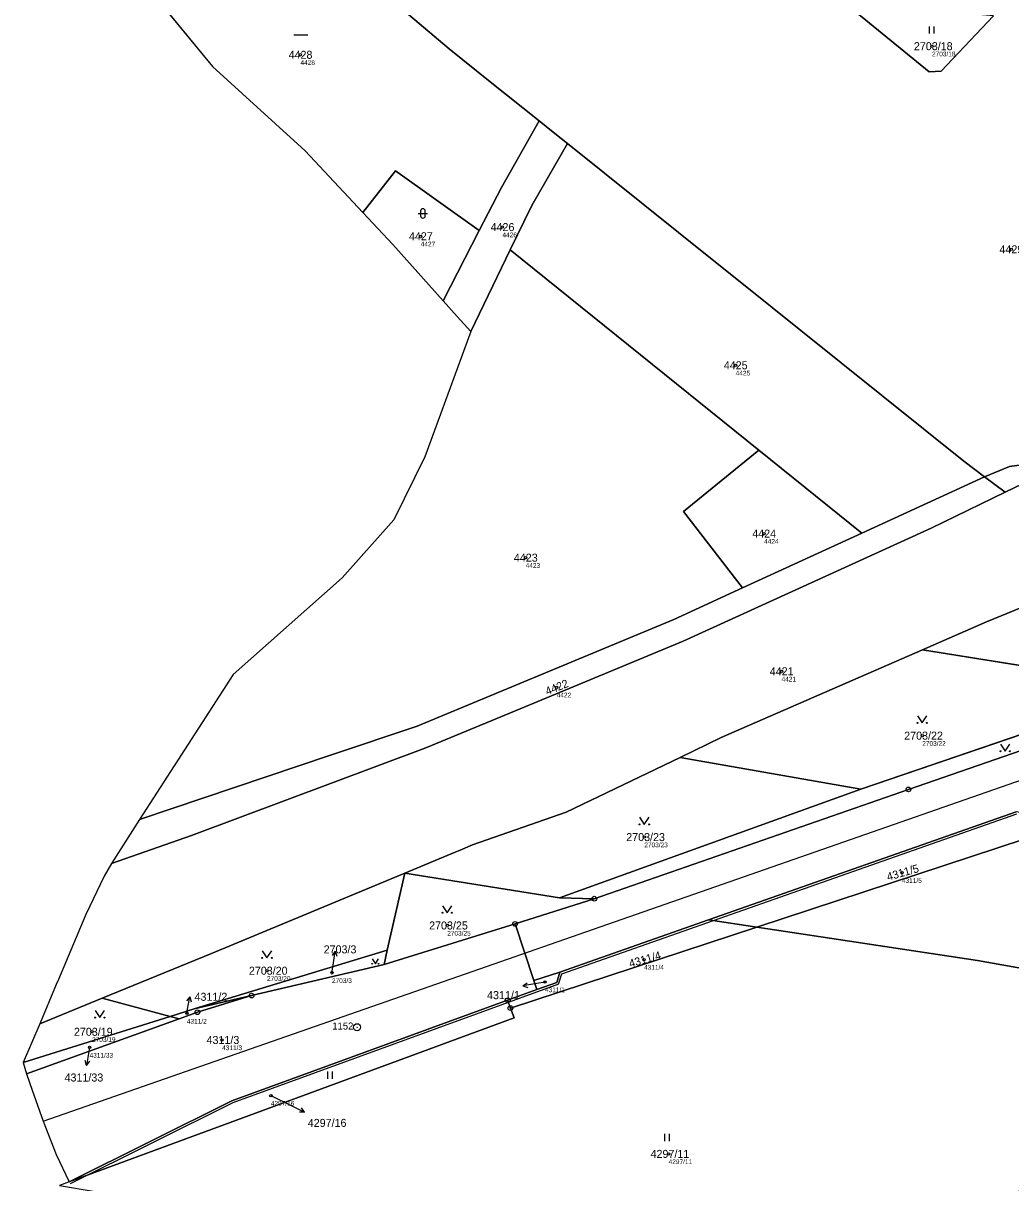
# Model space of a CAD drawing. Extents: x -739214 to -733252, y -1147612 to -1142842.
# Drawn here: x -738200.6 to -737990.9, y -1146515.5 to -1146269.3 of the extents above; entities that cross this region are included whole.
import ezdxf

# ---------------------------------------------------------------- set-up
doc = ezdxf.new("R2010")
doc.units = 0
for name, color, linetype in [('Definiční body', 7, 'Continuous'), ('Hranice parcel', 7, 'Continuous'), ('Parcelní čísla', 7, 'Continuous'), ('Polygon ku', 7, 'Continuous'), ('Polygon parcely', 7, 'Continuous'), ('Pop  PČ popisy', 7, 'Continuous'), ('Poz předměty', 7, 'Continuous'), ('Vnitřní kresba', 7, 'Continuous'), ('Značky bodu BP', 7, 'Continuous'), ('Značky kultur', 7, 'Continuous')]:
    doc.layers.add(name, color=color, linetype=linetype)

msp = doc.modelspace()

# ---------------------------------------------------------------- linework, layer by layer
at = {"layer": 'Definiční body'}
for centre in [(-738141.75, -1146275.97), (-738007.68, -1146274.14), (-738098.87, -1146312.56), (-738116.21, -1146314.51), (-737990.85, -1146317.29), (-738049.36, -1146341.91), (-738043.32, -1146377.66), (-738093.93, -1146382.77), (-738039.61, -1146406.91), (-738087.34, -1146410.29), (-738009.74, -1146420.57), (-738068.75, -1146442.11), (-738014.06, -1146449.68), (-738110.59, -1146460.88), (-738068.8, -1146468.12), (-738148.85, -1146470.49), (-738135.06, -1146470.94), (-738089.83, -1146472.89), (-738165.86, -1146479.57), (-738185.99, -1146483.46), (-738158.37, -1146485.2), (-738186.51, -1146486.79), (-738148.03, -1146497), (-738063.58, -1146509.39)]:
    msp.add_circle(centre, 0.25, dxfattribs=at)
at = {"layer": 'Hranice parcel'}
for p, q in [((-738173.43, -1146262.56), (-738160.45, -1146278.42)), ((-738160.45, -1146278.42), (-738140.73, -1146296.36)), ((-738140.73, -1146296.36), (-738128.52, -1146309.45)), ((-738111.47, -1146328.25), (-738103.8, -1146313.3)), ((-738097.2, -1146317.37), (-738105.57, -1146334.75)), ((-738097.2, -1146317.37), (-738044.43, -1146359.92)), ((-738105.57, -1146334.75), (-738115.35, -1146361.35)), ((-738022.56, -1146377.55), (-738044.43, -1146359.92)), ((-737996.5, -1146365.57), (-738022.56, -1146377.55)), ((-737992.12, -1146368.87), (-737996.5, -1146365.57)), ((-738022.56, -1146377.55), (-738047.88, -1146389.19)), ((-737996.1, -1146396.42), (-738009.72, -1146402.36)), ((-738009.72, -1146402.36), (-737959.63, -1146410.33)), ((-738022.79, -1146431.96), (-737959.63, -1146410.33)), ((-738061.12, -1146425.18), (-738085.37, -1146436.82)), ((-738061.12, -1146425.18), (-738022.79, -1146431.96)), ((-738086.77, -1146455.02), (-738022.79, -1146431.96)), ((-737989.81, -1146436.72), (-738055.09, -1146459.67)), ((-738175.9, -1146438.4), (-738181.89, -1146447.7)), ((-738108.88, -1146445.31), (-738119.58, -1146449.76)), ((-738123.32, -1146466.16), (-738119.58, -1146449.76)), ((-738119.58, -1146449.76), (-738086.77, -1146455.02)), ((-738096.17, -1146460.55), (-738079.36, -1146455.19)), ((-738086.77, -1146455.02), (-738079.36, -1146455.19)), ((-738055.09, -1146459.67), (-738086.67, -1146470.77)), ((-738044.85, -1146461.22), (-738055.09, -1146459.67)), ((-738096.17, -1146460.55), (-738123.95, -1146469.15)), ((-738097.17, -1146478.43), (-738044.85, -1146461.22)), ((-738092.2, -1146472.56), (-738096.17, -1146460.55)), ((-738123.32, -1146466.16), (-738164.34, -1146478.58)), ((-738123.95, -1146469.15), (-738123.32, -1146466.16)), ((-738152.11, -1146475.77), (-738123.95, -1146469.15)), ((-738086.67, -1146470.77), (-738092.2, -1146472.56)), ((-738092.2, -1146472.56), (-738091.56, -1146474.5)), ((-738087.35, -1146472.96), (-738086.67, -1146470.77)), ((-738097.76, -1146476.76), (-738091.56, -1146474.5)), ((-738091.56, -1146474.5), (-738087.35, -1146472.96)), ((-738183.87, -1146476.35), (-738197.06, -1146481.75)), ((-738169.43, -1146480.18), (-738183.87, -1146476.35)), ((-738164.34, -1146478.58), (-738152.11, -1146475.77)), ((-738163.63, -1146479.3), (-738152.11, -1146475.77)), ((-738097.76, -1146476.76), (-738097.17, -1146478.43)), ((-738200.6, -1146490), (-738169.43, -1146480.18)), ((-738164.34, -1146478.58), (-738169.43, -1146480.18)), ((-738169.43, -1146480.18), (-738167.49, -1146480.69)), ((-738167.49, -1146480.69), (-738163.63, -1146479.3)), ((-738197.06, -1146481.75), (-738200.6, -1146490)), ((-738167.49, -1146480.69), (-738199.91, -1146492.4)), ((-738200.6, -1146490), (-738199.91, -1146492.4)), ((-738190.87, -1146515.31), (-738192.87, -1146516.09))]:
    msp.add_line(p, q, dxfattribs=at)
for points in [[(-738137.88, -1146251.17), (-738110.15, -1146274.73), (-738101.44, -1146281.71), (-738091.06, -1146290.01)], [(-737994.62, -1146267.7), (-738005.71, -1146279.42), (-738008.28, -1146279.57), (-738026.3, -1146264.85)], [(-738103.8, -1146313.3), (-738099.06, -1146304.13), (-738091.06, -1146290.01)], [(-738091.06, -1146290.01), (-738087.74, -1146292.67), (-738085.09, -1146294.8)], [(-738085.09, -1146294.8), (-738092.66, -1146307.95), (-738097.2, -1146317.37)], [(-738085.09, -1146294.8), (-738053.61, -1146320), (-738047.7, -1146324.73), (-738035.53, -1146334.49), (-738000.89, -1146362.27), (-737996.5, -1146365.57)], [(-738128.52, -1146309.45), (-738121.57, -1146300.59), (-738103.8, -1146313.3)], [(-738128.52, -1146309.45), (-738122.15, -1146316.28), (-738111.47, -1146328.25)], [(-738111.47, -1146328.25), (-738108.51, -1146331.57), (-738105.57, -1146334.75)], [(-738115.35, -1146361.35), (-738121.89, -1146374.73), (-738132.89, -1146387.06)], [(-738044.43, -1146359.92), (-738060.41, -1146372.96), (-738047.88, -1146389.19)], [(-737996.5, -1146365.57), (-737991.22, -1146363.42), (-737977.38, -1146361.46)], [(-737977.38, -1146361.46), (-737984.79, -1146365.31), (-737992.12, -1146368.87)], [(-737992.12, -1146368.87), (-738007.86, -1146376.51), (-738060.49, -1146400.49), (-738091.33, -1146413.29), (-738095.07, -1146414.84), (-738115.13, -1146423.17), (-738164.89, -1146441.76), (-738181.89, -1146447.7)], [(-737943.54, -1146377.98), (-737972.27, -1146386.6), (-737996.1, -1146396.42)], [(-738132.89, -1146387.06), (-738156.05, -1146407.58), (-738175.9, -1146438.4)], [(-738047.88, -1146389.19), (-738062.48, -1146395.91), (-738116.96, -1146418.52), (-738135.38, -1146424.73), (-738175.9, -1146438.4)], [(-738079.36, -1146455.19), (-738012.69, -1146432), (-737950.33, -1146410.42), (-737917.17, -1146398.85)], [(-738009.72, -1146402.36), (-738052.41, -1146420.99), (-738061.12, -1146425.18)], [(-738085.37, -1146436.82), (-738105.21, -1146443.74), (-738107.85, -1146444.88), (-738108.88, -1146445.31)], [(-738044.85, -1146461.22), (-737982.3, -1146440.65), (-737977.15, -1146438.85)], [(-738181.89, -1146447.7), (-738183.41, -1146450.4), (-738187.3, -1146458.56), (-738193.14, -1146472.38), (-738193.57, -1146473.4), (-738197.06, -1146481.75)], [(-738119.58, -1146449.76), (-738160.62, -1146466.85), (-738183.87, -1146476.35)], [(-738044.85, -1146461.22), (-737998.01, -1146468.29), (-737944.75, -1146477.82)], [(-738190.87, -1146515.31), (-738156.29, -1146498.1), (-738097.76, -1146476.76)], [(-738097.17, -1146478.43), (-738096.41, -1146480.47), (-738190.87, -1146515.31)], [(-738199.91, -1146492.4), (-738198.72, -1146495.84), (-738196.39, -1146502.42), (-738193.62, -1146509.53), (-738190.87, -1146515.31)]]:
    msp.add_lwpolyline(points, dxfattribs=at)
at = {"layer": 'Polygon ku'}
msp.add_lwpolyline([(-738173.43, -1146262.56), (-738160.45, -1146278.42), (-738140.73, -1146296.36), (-738128.52, -1146309.45), (-738122.15, -1146316.28), (-738111.47, -1146328.25), (-738108.51, -1146331.57), (-738105.57, -1146334.75), (-738115.35, -1146361.35), (-738121.89, -1146374.73), (-738132.89, -1146387.06), (-738156.05, -1146407.58), (-738175.9, -1146438.4), (-738181.89, -1146447.7), (-738183.41, -1146450.4), (-738187.3, -1146458.56), (-738193.14, -1146472.38), (-738193.57, -1146473.4), (-738197.06, -1146481.75), (-738200.6, -1146490), (-738199.91, -1146492.4), (-738198.72, -1146495.84), (-738196.39, -1146502.42), (-738193.62, -1146509.53), (-738190.87, -1146515.31), (-738192.87, -1146516.09)], dxfattribs=at)
at = {"layer": 'Polygon parcely'}
for points in [[(-738099.06, -1146304.13), (-738091.06, -1146290.01), (-738101.44, -1146281.71), (-738110.15, -1146274.73), (-738137.88, -1146251.17), (-738161.77, -1146230.87), (-738163.37, -1146229.62), (-738172.94, -1146222.15), (-738173.26, -1146221.9), (-738179.3, -1146230.66), (-738187.36, -1146241.45), (-738173.43, -1146262.56), (-738160.45, -1146278.42), (-738140.73, -1146296.36), (-738128.52, -1146309.45), (-738121.57, -1146300.59), (-738103.8, -1146313.3)], [(-737994.62, -1146267.7), (-738026.3, -1146264.85), (-738008.28, -1146279.57), (-738005.71, -1146279.42)], [(-738111.47, -1146328.25), (-738108.51, -1146331.57), (-738105.57, -1146334.75), (-738097.2, -1146317.37), (-738092.66, -1146307.95), (-738085.09, -1146294.8), (-738087.74, -1146292.67), (-738091.06, -1146290.01), (-738099.06, -1146304.13), (-738103.8, -1146313.3)], [(-738092.66, -1146307.95), (-738097.2, -1146317.37), (-738044.43, -1146359.92), (-738022.56, -1146377.55), (-737996.5, -1146365.57), (-738000.89, -1146362.27), (-738035.53, -1146334.49), (-738047.7, -1146324.73), (-738053.61, -1146320), (-738085.09, -1146294.8)], [(-738103.8, -1146313.3), (-738121.57, -1146300.59), (-738128.52, -1146309.45), (-738122.15, -1146316.28), (-738111.47, -1146328.25)], [(-738115.35, -1146361.35), (-738121.89, -1146374.73), (-738132.89, -1146387.06), (-738156.05, -1146407.58), (-738175.9, -1146438.4), (-738135.38, -1146424.73), (-738116.96, -1146418.52), (-738062.48, -1146395.91), (-738047.88, -1146389.19), (-738060.41, -1146372.96), (-738044.43, -1146359.92), (-738097.2, -1146317.37), (-738105.57, -1146334.75)], [(-738022.56, -1146377.55), (-738044.43, -1146359.92), (-738060.41, -1146372.96), (-738047.88, -1146389.19)], [(-737977.38, -1146361.46), (-737991.22, -1146363.42), (-737996.5, -1146365.57), (-737992.12, -1146368.87), (-737984.79, -1146365.31)], [(-738022.56, -1146377.55), (-738047.88, -1146389.19), (-738062.48, -1146395.91), (-738116.96, -1146418.52), (-738135.38, -1146424.73), (-738175.9, -1146438.4), (-738181.89, -1146447.7), (-738164.89, -1146441.76), (-738115.13, -1146423.17), (-738095.07, -1146414.84), (-738091.33, -1146413.29), (-738060.49, -1146400.49), (-738007.86, -1146376.51), (-737992.12, -1146368.87), (-737996.5, -1146365.57)], [(-737996.1, -1146396.42), (-738009.72, -1146402.36), (-737959.63, -1146410.33), (-737921.72, -1146395.25), (-737943.54, -1146377.98), (-737972.27, -1146386.6)], [(-738012.69, -1146432), (-737950.33, -1146410.42), (-737917.17, -1146398.85), (-737921.72, -1146395.25), (-737959.63, -1146410.33), (-738022.79, -1146431.96), (-738086.77, -1146455.02), (-738079.36, -1146455.19)], [(-738061.12, -1146425.18), (-738022.79, -1146431.96), (-737959.63, -1146410.33), (-738009.72, -1146402.36), (-738052.41, -1146420.99)], [(-738022.79, -1146431.96), (-738061.12, -1146425.18), (-738085.37, -1146436.82), (-738105.21, -1146443.74), (-738107.85, -1146444.88), (-738108.88, -1146445.31), (-738119.58, -1146449.76), (-738086.77, -1146455.02)], [(-737977.15, -1146438.85), (-737989.81, -1146436.72), (-738055.09, -1146459.67), (-738044.85, -1146461.22), (-737982.3, -1146440.65)], [(-737998.01, -1146468.29), (-737944.75, -1146477.82), (-737913, -1146449.66), (-737977.15, -1146438.85), (-737982.3, -1146440.65), (-738044.85, -1146461.22)], [(-738160.62, -1146466.85), (-738183.87, -1146476.35), (-738169.43, -1146480.18), (-738164.34, -1146478.58), (-738123.32, -1146466.16), (-738119.58, -1146449.76)], [(-738079.36, -1146455.19), (-738086.77, -1146455.02), (-738119.58, -1146449.76), (-738123.32, -1146466.16), (-738123.95, -1146469.15), (-738096.17, -1146460.55)], [(-738097.17, -1146478.43), (-738044.85, -1146461.22), (-738055.09, -1146459.67), (-738086.67, -1146470.77), (-738087.35, -1146472.96), (-738091.56, -1146474.5), (-738097.76, -1146476.76)], [(-738199.91, -1146492.4), (-738198.72, -1146495.84), (-738196.39, -1146502.42), (-738193.62, -1146509.53), (-738190.87, -1146515.31), (-738156.29, -1146498.1), (-738097.76, -1146476.76), (-738091.56, -1146474.5), (-738092.2, -1146472.56), (-738096.17, -1146460.55), (-738123.95, -1146469.15), (-738152.11, -1146475.77), (-738163.63, -1146479.3), (-738167.49, -1146480.69)], [(-738192.87, -1146516.09), (-738155.01, -1146522.46), (-738144.4, -1146524.65), (-738139.2, -1146525.68), (-738139.07, -1146523.64), (-738122.08, -1146526.82), (-738086.82, -1146535.25), (-738054.63, -1146543.26), (-738040.09, -1146546.86), (-738039.92, -1146549.96), (-738029.31, -1146552.9), (-738028.14, -1146551.88), (-737952.78, -1146484.95), (-737944.75, -1146477.82), (-737998.01, -1146468.29), (-738044.85, -1146461.22), (-738097.17, -1146478.43), (-738096.41, -1146480.47), (-738190.87, -1146515.31)], [(-738152.11, -1146475.77), (-738123.95, -1146469.15), (-738123.32, -1146466.16), (-738164.34, -1146478.58)], [(-738091.56, -1146474.5), (-738087.35, -1146472.96), (-738086.67, -1146470.77), (-738092.2, -1146472.56)], [(-738200.6, -1146490), (-738169.43, -1146480.18), (-738183.87, -1146476.35), (-738197.06, -1146481.75)], [(-738097.76, -1146476.76), (-738156.29, -1146498.1), (-738190.87, -1146515.31), (-738096.41, -1146480.47), (-738097.17, -1146478.43)], [(-738163.63, -1146479.3), (-738152.11, -1146475.77), (-738164.34, -1146478.58), (-738169.43, -1146480.18), (-738167.49, -1146480.69)], [(-738200.6, -1146490), (-738199.91, -1146492.4), (-738167.49, -1146480.69), (-738169.43, -1146480.18)]]:
    msp.add_lwpolyline(points, close=True, dxfattribs=at)
for points in [[(-738137.88, -1146251.17), (-738110.15, -1146274.73), (-738101.44, -1146281.71), (-738091.06, -1146290.01), (-738087.74, -1146292.67), (-738085.09, -1146294.8), (-738053.61, -1146320), (-738047.7, -1146324.73), (-738035.53, -1146334.49), (-738000.89, -1146362.27), (-737996.5, -1146365.57), (-737991.22, -1146363.42), (-737977.38, -1146361.46)], [(-737994.62, -1146267.7), (-738005.71, -1146279.42), (-738008.28, -1146279.57), (-738026.3, -1146264.85)], [(-737984.79, -1146365.31), (-737992.12, -1146368.87), (-738007.86, -1146376.51), (-738060.49, -1146400.49), (-738091.33, -1146413.29), (-738095.07, -1146414.84), (-738115.13, -1146423.17), (-738164.89, -1146441.76), (-738181.89, -1146447.7), (-738183.41, -1146450.4), (-738187.3, -1146458.56), (-738193.14, -1146472.38), (-738193.57, -1146473.4), (-738197.06, -1146481.75), (-738183.87, -1146476.35), (-738160.62, -1146466.85), (-738119.58, -1146449.76), (-738108.88, -1146445.31), (-738107.85, -1146444.88), (-738105.21, -1146443.74), (-738085.37, -1146436.82), (-738061.12, -1146425.18), (-738052.41, -1146420.99), (-738009.72, -1146402.36), (-737996.1, -1146396.42), (-737972.27, -1146386.6)], [(-737950.33, -1146410.42), (-738012.69, -1146432), (-738079.36, -1146455.19), (-738096.17, -1146460.55), (-738092.2, -1146472.56), (-738086.67, -1146470.77), (-738055.09, -1146459.67), (-737989.81, -1146436.72)]]:
    msp.add_lwpolyline(points, dxfattribs=at)
at = {"layer": 'Pop  PČ popisy'}
for p, q in [((-738134.34, -1146466.37), (-738134.99, -1146467.28)), ((-738134.81, -1146469.33), (-738134.34, -1146466.37)), ((-738134.34, -1146466.37), (-738134, -1146467.43)), ((-738135.06, -1146470.94), (-738134.81, -1146469.33)), ((-738094.52, -1146473.71), (-738093.62, -1146473.04)), ((-738091.56, -1146473.19), (-738094.52, -1146473.71)), ((-738094.52, -1146473.71), (-738093.44, -1146474.03)), ((-738089.83, -1146472.89), (-738091.56, -1146473.19)), ((-738165.24, -1146476.03), (-738165.91, -1146476.92)), ((-738165.76, -1146478.98), (-738165.24, -1146476.03)), ((-738165.24, -1146476.03), (-738164.92, -1146477.1)), ((-738165.86, -1146479.57), (-738165.76, -1146478.98)), ((-738186.51, -1146486.79), (-738186.66, -1146487.68)), ((-738187.13, -1146490.64), (-738187.47, -1146489.58)), ((-738186.66, -1146487.68), (-738187.13, -1146490.64)), ((-738187.13, -1146490.64), (-738186.48, -1146489.73)), ((-738148.03, -1146497), (-738143.55, -1146499.18)), ((-738143.55, -1146499.18), (-738140.85, -1146500.5)), ((-738140.85, -1146500.5), (-738141.53, -1146499.61)), ((-738140.85, -1146500.5), (-738141.97, -1146500.51))]:
    msp.add_line(p, q, dxfattribs=at)
at = {"layer": 'Poz předměty'}
msp.add_line((-738196.39, -1146502.42), (-736812.26, -1146019.61), dxfattribs=at)
at = {"layer": 'Vnitřní kresba'}
for p, q in [((-738086.26, -1146471.16), (-737989.64, -1146437.19)), ((-738086.95, -1146473.34), (-738086.26, -1146471.16)), ((-738086.95, -1146473.34), (-738156.09, -1146498.56)), ((-738156.09, -1146498.56), (-738190.65, -1146515.76))]:
    msp.add_line(p, q, dxfattribs=at)
at = {"layer": 'Značky bodu BP'}
for centre, radius in [((-738012.69, -1146432), 0.5), ((-738012.69, -1146432), 0.0303), ((-738079.36, -1146455.19), 0.5), ((-738079.36, -1146455.19), 0.0303), ((-738096.17, -1146460.55), 0.5), ((-738096.17, -1146460.55), 0.0303), ((-738152.11, -1146475.77), 0.5), ((-738152.11, -1146475.77), 0.0303), ((-738097.76, -1146476.76), 0.5), ((-738097.76, -1146476.76), 0.0303), ((-738163.63, -1146479.3), 0.5), ((-738163.63, -1146479.3), 0.0303), ((-738097.17, -1146478.43), 0.5), ((-738097.17, -1146478.43), 0.0303), ((-738129.73, -1146482.49), 0.75), ((-738129.73, -1146482.49), 0.03)]:
    msp.add_circle(centre, radius, dxfattribs=at)
at = {"layer": 'Značky kultur'}
for p, q in [((-738008.19, -1146271.44), (-738008.19, -1146269.94)), ((-738007.19, -1146271.44), (-738007.19, -1146269.94)), ((-738143.18, -1146271.75), (-738140.18, -1146271.75)), ((-738116.75, -1146309.66), (-738114.75, -1146309.66)), ((-738116.25, -1146309.16), (-738116.25, -1146310.16)), ((-738115.25, -1146310.16), (-738115.25, -1146309.16)), ((-738135.93, -1146493.43), (-738135.93, -1146491.93)), ((-738134.93, -1146493.43), (-738134.93, -1146491.93)), ((-738064.37, -1146506.66), (-738064.37, -1146505.16)), ((-738063.37, -1146506.66), (-738063.37, -1146505.16))]:
    msp.add_line(p, q, dxfattribs=at)
for points in [[(-738010.74, -1146416.37), (-738009.74, -1146417.87), (-738008.74, -1146416.37)], [(-737993.12, -1146422.38), (-737992.12, -1146423.88), (-737991.12, -1146422.38)], [(-738069.75, -1146437.91), (-738068.75, -1146439.41), (-738067.75, -1146437.91)], [(-738111.59, -1146456.68), (-738110.59, -1146458.18), (-738109.59, -1146456.68)], [(-738149.85, -1146466.29), (-738148.85, -1146467.79), (-738147.85, -1146466.29)], [(-738126.51, -1146468), (-738125.84, -1146469.01), (-738125.17, -1146468)], [(-738185.34, -1146478.96), (-738184.34, -1146480.46), (-738183.34, -1146478.96)]]:
    msp.add_lwpolyline(points, dxfattribs=at)
for centre, radius in [((-738010.74, -1146417.87), 0.1), ((-738008.74, -1146417.87), 0.1), ((-737993.12, -1146423.88), 0.1), ((-737991.12, -1146423.88), 0.1), ((-738069.75, -1146439.41), 0.1), ((-738067.75, -1146439.41), 0.1), ((-738111.59, -1146458.18), 0.1), ((-738109.59, -1146458.18), 0.1), ((-738149.85, -1146467.79), 0.1), ((-738147.85, -1146467.79), 0.1), ((-738126.51, -1146469.01), 0.067), ((-738125.17, -1146469.01), 0.067), ((-738185.34, -1146480.46), 0.1), ((-738183.34, -1146480.46), 0.1)]:
    msp.add_circle(centre, radius, dxfattribs=at)
for centre, start, end in [((-738115.75, -1146309.16), 0, 180), ((-738115.75, -1146310.16), 180, 359.9879)]:
    msp.add_arc(centre, 0.5, start, end, dxfattribs=at)

# ---------------------------------------------------------------- texts
at = {"layer": 'Definiční body'}
for s, p in [('2703/18', (-738007.68, -1146276.3)), ('4428', (-738141.75, -1146278.13)), ('4426', (-738098.87, -1146314.72)), ('4427', (-738116.21, -1146316.67)), ('4425', (-738049.36, -1146344.07)), ('4424', (-738043.32, -1146379.82)), ('4423', (-738093.93, -1146384.93)), ('4421', (-738039.61, -1146409.07)), ('4422', (-738087.34, -1146412.45)), ('2703/22', (-738009.74, -1146422.73)), ('2703/23', (-738068.75, -1146444.27)), ('4311/5', (-738014.06, -1146451.84)), ('2703/25', (-738110.59, -1146463.04)), ('4311/4', (-738068.8, -1146470.28)), ('2703/20', (-738148.85, -1146472.65)), ('2703/3', (-738135.06, -1146473.1)), ('4311/1', (-738089.83, -1146475.05)), ('4311/2', (-738165.86, -1146481.73)), ('2703/19', (-738185.99, -1146485.62)), ('4311/3', (-738158.37, -1146487.36)), ('4311/33', (-738186.51, -1146488.95)), ('4297/16', (-738148.03, -1146499.16)), ('4297/11', (-738063.58, -1146511.55))]:
    msp.add_text(s, height=1, dxfattribs=at).set_placement(p)
at = {"layer": 'Parcelní čísla'}
for s, p in [('2703/18', (-738011.52, -1146274.99)), ('4428', (-738144.26, -1146276.82)), ('4426', (-738101.38, -1146313.41)), ('4427', (-738118.72, -1146315.36)), ('4429', (-737993.36, -1146318.14)), ('4425', (-738051.87, -1146342.76)), ('4424', (-738045.83, -1146378.51)), ('4423', (-738096.44, -1146383.62)), ('4421', (-738042.12, -1146407.76)), ('2703/22', (-738013.58, -1146421.42)), ('2703/23', (-738072.59, -1146442.96)), ('2703/25', (-738114.43, -1146461.73)), ('2703/3', (-738136.82, -1146466.81)), ('2703/20', (-738152.69, -1146471.34)), ('4311/2', (-738164.23, -1146476.88)), ('4311/1', (-738102.13, -1146476.53)), ('2703/19', (-738189.83, -1146484.31)), ('4311/3', (-738161.68, -1146486.05)), ('4311/33', (-738191.82, -1146494.02)), ('4297/16', (-738140.19, -1146503.66)), ('4297/11', (-738067.42, -1146510.24))]:
    msp.add_text(s, height=1.7, dxfattribs=at).set_placement(p)
for s, rotation, p in [('4422', 22, (-738089.35, -1146412.02)), ('4311/5', 16, (-738017, -1146451.41)), ('4311/4', 16, (-738071.74, -1146469.85))]:
    msp.add_text(s, height=1.7, rotation=rotation, dxfattribs=at).set_placement(p)
at = {"layer": 'Značky bodu BP'}
msp.add_text('1152', height=1.5, dxfattribs=at).set_placement((-738134.98, -1146482.99))

doc.saveas('drawing.dxf')
